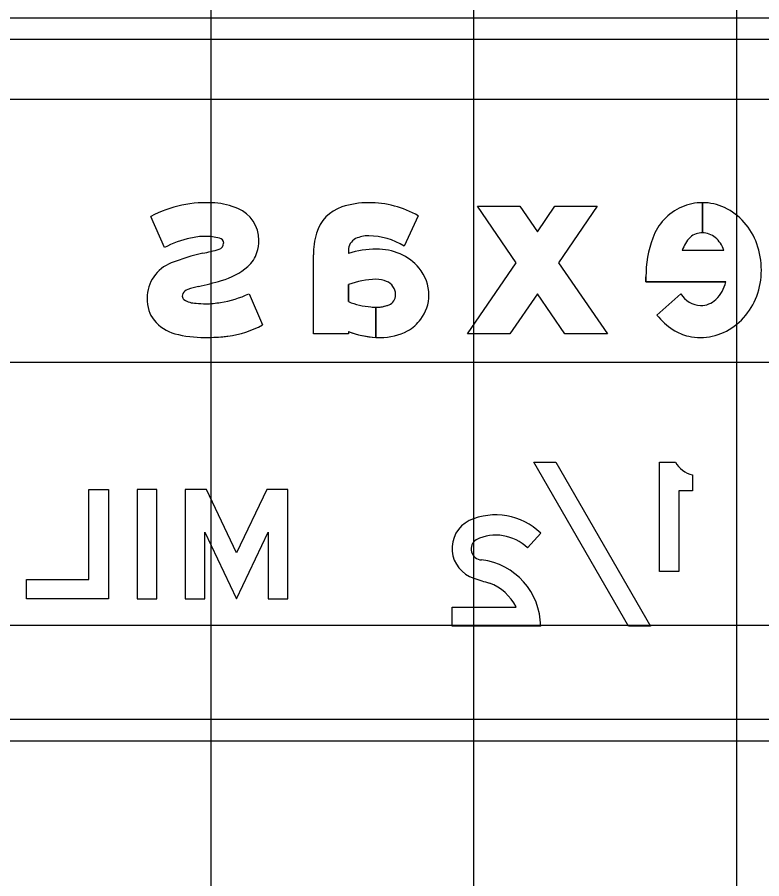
# Model space of a CAD drawing. Extents: x 2193008 to 2198143, y 1236112 to 1237864.
# Drawn here: x 2196713.23 to 2196718.9, y 1237203.12 to 1237209.67 of the extents above; entities that cross this region are included whole.
import ezdxf

# ---------------------------------------------------------------- set-up
doc = ezdxf.new("R2010")
doc.units = 0
for name, color, linetype in [('GSBWFILL', 7, 'Continuous'), ('GSCOLORFILL', 7, 'Continuous'), ('GSOUTLINE', 7, 'Continuous'), ('M-ROADS', 7, 'Continuous')]:
    doc.layers.add(name, color=color, linetype=linetype)

msp = doc.modelspace()

# ---------------------------------------------------------------- linework, layer by layer
at = {"layer": 'GSBWFILL'}
for p, q in [((2196718.4458, 1237208.03), (2196718.4458, 1237208.2597)), ((2196718.4459, 1237208.2597), (2196718.4459, 1237208.03)), ((2196714.3511, 1237207.9179), (2196714.2477, 1237208.1553)), ((2196718.6084, 1237207.8965), (2196718.2928, 1237207.8965)), ((2196714.9952, 1237207.5665), (2196715.0986, 1237207.3291)), ((2196718.2822, 1237207.5665), (2196718.0998, 1237207.405)), ((2196715.0986, 1237207.3291), (2196715.0986, 1237207.3291)), ((2196718.3699, 1237206.1896), (2196718.3699, 1237206.0682)), ((2196717.2149, 1237205.7464), (2196717.1144, 1237205.6327))]:
    msp.add_line(p, q, dxfattribs=at)
for points in [[(2196716.7337, 1237208.2331), (2196717.0566, 1237208.2331), (2196717.1898, 1237208.0386), (2196717.323, 1237208.2331), (2196717.6459, 1237208.2331), (2196717.3513, 1237207.8029), (2196717.7226, 1237207.2607), (2196717.3997, 1237207.2607), (2196717.1898, 1237207.5672), (2196716.9799, 1237207.2607), (2196716.657, 1237207.2607), (2196717.0284, 1237207.8029)], [(2196718.0511, 1237205.038), (2196717.8829, 1237205.038), (2196717.1619, 1237206.2867), (2196717.3301, 1237206.2867)], [(2196713.3021, 1237205.2461), (2196713.3021, 1237205.3918), (2196713.7766, 1237205.3918), (2196713.7766, 1237206.0786), (2196713.9265, 1237206.0786), (2196713.9265, 1237205.2461)], [(2196714.2928, 1237205.2461), (2196714.2928, 1237206.0786), (2196714.1429, 1237206.0786), (2196714.1429, 1237205.2461)], [(2196714.9005, 1237205.5951), (2196714.6706, 1237206.0786), (2196714.5092, 1237206.0786), (2196714.5092, 1237205.2461), (2196714.6591, 1237205.2461), (2196714.6591, 1237205.7539), (2196714.9005, 1237205.2461), (2196715.1419, 1237205.7539), (2196715.1419, 1237205.2461), (2196715.2918, 1237205.2461), (2196715.2918, 1237206.0786), (2196715.1304, 1237206.0786)]]:
    msp.add_lwpolyline(points, close=True, dxfattribs=at)
for points in [[(2196716.2838, 1237208.1597), (2196716.1769, 1237207.9288)], [(2196715.7513, 1237207.8964), (2196715.7513, 1237207.8718)], [(2196715.7513, 1237207.2794), (2196715.7513, 1237207.2607), (2196715.4849, 1237207.2607), (2196715.4849, 1237207.8618)], [(2196715.7513, 1237207.636), (2196715.7513, 1237207.5066)], [(2196718.0157, 1237207.6947), (2196718.0157, 1237207.6567), (2196718.6236, 1237207.6567)], [(2196715.961, 1237207.235), (2196715.961, 1237207.4635)], [(2196715.961, 1237207.4635), (2196715.961, 1237207.235)], [(2196718.3699, 1237206.0682), (2196718.2659, 1237206.0682), (2196718.2659, 1237205.4542), (2196718.1202, 1237205.4542), (2196718.1202, 1237206.2867), (2196718.2397, 1237206.2867)], [(2196717.2149, 1237205.038), (2196716.5405, 1237205.038), (2196716.5405, 1237205.1836), (2196717.0279, 1237205.1836)]]:
    msp.add_lwpolyline(points, dxfattribs=at)
for centre, radius, start, end in [((2196714.6717, 1237207.3466), 0.9131, 86.03994, 117.66778), ((2196714.6951, 1237207.7032), 0.5558, 67.19591, 85.91034), ((2196715.7961, 1237207.9425), 0.2997, 108.16595, 163.68352), ((2196715.906, 1237207.6077), 0.652, 90, 108.16595), ((2196715.906, 1237207.4962), 0.7635, 60.33689, 90), ((2196718.4559, 1237207.8495), 0.4129, 114.15308, 160.00989), ((2196718.4459, 1237207.8652), 0.3945, 90.00967, 113.75867), ((2196718.4459, 1237207.8652), 0.3945, 64.67757, 90), ((2196714.8093, 1237207.9749), 0.2611, 0, 67.19591), ((2196718.4188, 1237207.8079), 0.4579, 41.19852, 64.67757), ((2196718.3765, 1237207.7709), 0.5141, 19.93053, 41.19852), ((2196716.0719, 1237207.8618), 0.587, 163.68352, 180), ((2196718.4459, 1237207.8509), 0.1791, 90.02131, 105.76586), ((2196718.4459, 1237207.8755), 0.1544, 50.79141, 90), ((2196714.6921, 1237207.2775), 0.7255, 101.25512, 118.03988), ((2196714.6614, 1237207.5657), 0.4376, 90, 104.67018), ((2196714.6614, 1237207.5412), 0.4622, 76.26295, 90), ((2196714.7625, 1237207.9511), 0.04, 0, 77.45735), ((2196714.7586, 1237207.9749), 0.3118, 342.29661, 360), ((2196715.8512, 1237207.8964), 0.0999, 116.38121, 180), ((2196715.8964, 1237207.8051), 0.2018, 87.29278, 116.38121), ((2196715.906, 1237207.4962), 0.5104, 57.94328, 90), ((2196718.8815, 1237207.6947), 0.8658, 160.00989, 180), ((2196718.5435, 1237207.8147), 0.2637, 136.66939, 161.93445), ((2196718.4244, 1237207.9271), 0.0999, 105.76585, 136.66939), ((2196718.4082, 1237207.8356), 0.2093, 16.92228, 49.71315), ((2196714.4691, 1237208.8553), 0.9951, 280.08381, 287.44729), ((2196714.7558, 1237207.9511), 0.0466, 284.52522, 360), ((2196715.9649, 1237207.2342), 0.6725, 90, 108.52455), ((2196715.9649, 1237207.4499), 0.4568, 66.82316, 90), ((2196718.3102, 1237207.7469), 0.5845, 0, 19.93053), ((2196714.9917, 1237206.3382), 1.5763, 102.76598, 111.88551), ((2196714.8335, 1237207.9509), 0.2331, 311.01995, 342.29661), ((2196715.9962, 1237207.5179), 0.382, 39.81292, 67.12264), ((2196714.5058, 1237207.5333), 0.2864, 110.81182, 180), ((2196714.646, 1237208.1665), 0.5188, 285.59533, 311.01995), ((2196716.0432, 1237207.557), 0.3208, 0, 39.81292), ((2196718.3277, 1237207.7469), 0.567, 339.49788, 360), ((2196713.8952, 1237210.7458), 3.2051, 282.88732, 286.12674), ((2196715.9801, 1237207.0224), 0.6549, 91.62504, 110.45459), ((2196715.9661, 1237207.4845), 0.1926, 66.59199, 91.35966), ((2196715.9977, 1237207.5573), 0.1132, 2.29246, 66.59199), ((2196718.3676, 1237207.7132), 0.2621, 313.71071, 347.55331), ((2196714.5358, 1237207.5475), 0.0483, 155.13575, 180), ((2196714.5516, 1237207.5356), 0.0678, 109.38056, 151.61907), ((2196714.9436, 1237206.2219), 1.4387, 103.40176, 106.74378), ((2196714.5538, 1237207.5333), 0.3343, 180, 196.37735), ((2196714.5182, 1237207.5475), 0.0308, 180, 234.03889), ((2196714.5976, 1237207.6745), 0.1804, 237.32006, 268.40598), ((2196714.6605, 1237208.2828), 0.7906, 278.58717, 295.04067), ((2196715.9766, 1237208.0796), 0.6157, 248.53538, 265.01701), ((2196716.031, 1237207.557), 0.0799, 292.03398, 0), ((2196715.9903, 1237207.557), 0.1206, 360, 2.29246), ((2196716.0574, 1237207.557), 0.3066, 323.15058, 0), ((2196718.4448, 1237207.667), 0.1912, 211.71621, 266.10707), ((2196718.4295, 1237207.6496), 0.1733, 270.76347, 313.45244), ((2196718.3786, 1237207.7279), 0.5128, 317.92619, 339.49787), ((2196714.4247, 1237207.4953), 0.1998, 196.37735, 220.26761), ((2196714.6661, 1237208.251), 0.7605, 264.45209, 270), ((2196714.6661, 1237208.0964), 0.6059, 270, 280.70184), ((2196715.961, 1237207.7299), 0.2664, 261.81144, 269.98568), ((2196715.961, 1237207.7299), 0.2664, 270, 292.03398), ((2196716.0301, 1237207.5774), 0.3406, 300.39358, 323.15058), ((2196718.4903, 1237207.711), 0.4961, 218.07715, 237.40897), ((2196718.411, 1237207.6986), 0.4691, 294.64758, 317.92619), ((2196714.5174, 1237207.5694), 0.3184, 219.64763, 254.37732), ((2196714.7186, 1237208.0588), 0.8227, 278.1305, 297.50381), ((2196714.6576, 1237208.1397), 0.9056, 255.55647, 270), ((2196714.6576, 1237208.8701), 1.636, 270, 274.89239), ((2196714.7408, 1237207.9037), 0.666, 274.84803, 278.1305), ((2196715.9953, 1237207.914), 0.6799, 248.96953, 267.10861), ((2196715.9953, 1237207.6924), 0.4583, 270, 296.88028), ((2196718.4204, 1237207.6016), 0.3663, 237.40897, 257.52572), ((2196718.4318, 1237207.6532), 0.4191, 257.52572, 270), ((2196718.4318, 1237207.6532), 0.4191, 270, 294.64758), ((2196715.9953, 1237207.914), 0.6799, 267.11423, 270)]:
    msp.add_arc(centre, radius, start, end, dxfattribs=at)
for centre, major_axis, start_param, end_param in [((2196718.4132, 1237206.3834), (0, -0.1986), 5.220918, 6.063769), ((2196716.8722, 1237205.3898), (0, -0.4946), 2.376069, 3.562909), ((2196716.7784, 1237205.6295), (0, -0.2379), 3.615298, 5.979701), ((2196716.874, 1237205.3845), (0, -0.3456), 2.372201, 3.59114), ((2196716.7692, 1237205.6254), (0, -0.0836), 3.714865, 6.231367), ((2196716.7029, 1237205.0337), (0, -0.512), 1.57908, 3.020215), ((2196717.5894, 1237208.0033), (0, -2.7464), 5.956207, 6.001324), ((2196716.6955, 1237205.017), (0, -0.3718), 2.035648, 2.784418)]:
    msp.add_ellipse(centre, major_axis=major_axis, ratio=0.999997, start_param=start_param, end_param=end_param, dxfattribs=at)
at = {"layer": 'GSCOLORFILL'}
for p, q in [((2196709.4583, 1237209.6667), (2196721.4547, 1237209.6667)), ((2196721.4547, 1237209.5002), (2196709.4583, 1237209.5002)), ((2196718.4458, 1237208.03), (2196718.4458, 1237208.2597)), ((2196718.4459, 1237208.2597), (2196718.4459, 1237208.03)), ((2196714.3511, 1237207.9179), (2196714.2477, 1237208.1553)), ((2196718.6084, 1237207.8965), (2196718.2928, 1237207.8965)), ((2196714.9952, 1237207.5665), (2196715.0986, 1237207.3291)), ((2196718.2822, 1237207.5665), (2196718.0998, 1237207.405)), ((2196715.0986, 1237207.3291), (2196715.0986, 1237207.3291)), ((2196718.3699, 1237206.1896), (2196718.3699, 1237206.0682)), ((2196717.2149, 1237205.7464), (2196717.1144, 1237205.6327)), ((2196709.4583, 1237204.3303), (2196721.453, 1237204.3303)), ((2196721.453, 1237204.1638), (2196709.4583, 1237204.1638))]:
    msp.add_line(p, q, dxfattribs=at)
for points in [[(2196716.7337, 1237208.2331), (2196717.0566, 1237208.2331), (2196717.1898, 1237208.0386), (2196717.323, 1237208.2331), (2196717.6459, 1237208.2331), (2196717.3513, 1237207.8029), (2196717.7226, 1237207.2607), (2196717.3997, 1237207.2607), (2196717.1898, 1237207.5672), (2196716.9799, 1237207.2607), (2196716.657, 1237207.2607), (2196717.0284, 1237207.8029)], [(2196718.0511, 1237205.038), (2196717.8829, 1237205.038), (2196717.1619, 1237206.2867), (2196717.3301, 1237206.2867)], [(2196713.3021, 1237205.2461), (2196713.3021, 1237205.3918), (2196713.7766, 1237205.3918), (2196713.7766, 1237206.0786), (2196713.9265, 1237206.0786), (2196713.9265, 1237205.2461)], [(2196714.2928, 1237205.2461), (2196714.2928, 1237206.0786), (2196714.1429, 1237206.0786), (2196714.1429, 1237205.2461)], [(2196714.9005, 1237205.5951), (2196714.6706, 1237206.0786), (2196714.5092, 1237206.0786), (2196714.5092, 1237205.2461), (2196714.6591, 1237205.2461), (2196714.6591, 1237205.7539), (2196714.9005, 1237205.2461), (2196715.1419, 1237205.7539), (2196715.1419, 1237205.2461), (2196715.2918, 1237205.2461), (2196715.2918, 1237206.0786), (2196715.1304, 1237206.0786)]]:
    msp.add_lwpolyline(points, close=True, dxfattribs=at)
for points in [[(2196716.2838, 1237208.1597), (2196716.1769, 1237207.9288)], [(2196715.7513, 1237207.8964), (2196715.7513, 1237207.8718)], [(2196715.7513, 1237207.2794), (2196715.7513, 1237207.2607), (2196715.4849, 1237207.2607), (2196715.4849, 1237207.8618)], [(2196715.7513, 1237207.636), (2196715.7513, 1237207.5066)], [(2196718.0157, 1237207.6947), (2196718.0157, 1237207.6567), (2196718.6236, 1237207.6567)], [(2196715.961, 1237207.235), (2196715.961, 1237207.4635)], [(2196715.961, 1237207.4635), (2196715.961, 1237207.235)], [(2196718.3699, 1237206.0682), (2196718.2659, 1237206.0682), (2196718.2659, 1237205.4542), (2196718.1202, 1237205.4542), (2196718.1202, 1237206.2867), (2196718.2397, 1237206.2867)], [(2196717.2149, 1237205.038), (2196716.5405, 1237205.038), (2196716.5405, 1237205.1836), (2196717.0279, 1237205.1836)]]:
    msp.add_lwpolyline(points, dxfattribs=at)
for centre, radius, start, end in [((2196714.6717, 1237207.3466), 0.9131, 86.03994, 117.66778), ((2196714.6951, 1237207.7032), 0.5558, 67.19591, 85.91034), ((2196715.7961, 1237207.9425), 0.2997, 108.16595, 163.68352), ((2196715.906, 1237207.6077), 0.652, 90, 108.16595), ((2196715.906, 1237207.4962), 0.7635, 60.33689, 90), ((2196718.4559, 1237207.8495), 0.4129, 114.15308, 160.00989), ((2196718.4459, 1237207.8652), 0.3945, 90.00967, 113.75867), ((2196718.4459, 1237207.8652), 0.3945, 64.67757, 90), ((2196714.8093, 1237207.9749), 0.2611, 0, 67.19591), ((2196718.4188, 1237207.8079), 0.4579, 41.19852, 64.67757), ((2196718.3765, 1237207.7709), 0.5141, 19.93053, 41.19852), ((2196716.0719, 1237207.8618), 0.587, 163.68352, 180), ((2196718.4459, 1237207.8509), 0.1791, 90.02131, 105.76586), ((2196718.4459, 1237207.8755), 0.1544, 50.79141, 90), ((2196714.6921, 1237207.2775), 0.7255, 101.25512, 118.03988), ((2196714.6614, 1237207.5657), 0.4376, 90, 104.67018), ((2196714.6614, 1237207.5412), 0.4622, 76.26295, 90), ((2196714.7625, 1237207.9511), 0.04, 0, 77.45735), ((2196714.7586, 1237207.9749), 0.3118, 342.29661, 360), ((2196715.8512, 1237207.8964), 0.0999, 116.38121, 180), ((2196715.8964, 1237207.8051), 0.2018, 87.29278, 116.38121), ((2196715.906, 1237207.4962), 0.5104, 57.94328, 90), ((2196718.8815, 1237207.6947), 0.8658, 160.00989, 180), ((2196718.5435, 1237207.8147), 0.2637, 136.66939, 161.93445), ((2196718.4244, 1237207.9271), 0.0999, 105.76585, 136.66939), ((2196718.4082, 1237207.8356), 0.2093, 16.92228, 49.71315), ((2196714.4691, 1237208.8553), 0.9951, 280.08381, 287.44729), ((2196714.7558, 1237207.9511), 0.0466, 284.52522, 360), ((2196715.9649, 1237207.2342), 0.6725, 90, 108.52455), ((2196715.9649, 1237207.4499), 0.4568, 66.82316, 90), ((2196718.3102, 1237207.7469), 0.5845, 0, 19.93053), ((2196714.9917, 1237206.3382), 1.5763, 102.76598, 111.88551), ((2196714.8335, 1237207.9509), 0.2331, 311.01995, 342.29661), ((2196715.9962, 1237207.5179), 0.382, 39.81292, 67.12264), ((2196714.5058, 1237207.5333), 0.2864, 110.81182, 180), ((2196714.646, 1237208.1665), 0.5188, 285.59533, 311.01995), ((2196716.0432, 1237207.557), 0.3208, 0, 39.81292), ((2196718.3277, 1237207.7469), 0.567, 339.49788, 360), ((2196713.8952, 1237210.7458), 3.2051, 282.88732, 286.12674), ((2196715.9801, 1237207.0224), 0.6549, 91.62504, 110.45459), ((2196715.9661, 1237207.4845), 0.1926, 66.59199, 91.35966), ((2196715.9977, 1237207.5573), 0.1132, 2.29246, 66.59199), ((2196718.3676, 1237207.7132), 0.2621, 313.71071, 347.55331), ((2196714.5358, 1237207.5475), 0.0483, 155.13575, 180), ((2196714.5516, 1237207.5356), 0.0678, 109.38056, 151.61907), ((2196714.9436, 1237206.2219), 1.4387, 103.40176, 106.74378), ((2196714.5538, 1237207.5333), 0.3343, 180, 196.37735), ((2196714.5182, 1237207.5475), 0.0308, 180, 234.03889), ((2196714.5976, 1237207.6745), 0.1804, 237.32006, 268.40598), ((2196714.6605, 1237208.2828), 0.7906, 278.58717, 295.04067), ((2196715.9766, 1237208.0796), 0.6157, 248.53538, 265.01701), ((2196716.031, 1237207.557), 0.0799, 292.03398, 0), ((2196715.9903, 1237207.557), 0.1206, 360, 2.29246), ((2196716.0574, 1237207.557), 0.3066, 323.15058, 0), ((2196718.4448, 1237207.667), 0.1912, 211.71621, 266.10707), ((2196718.4295, 1237207.6496), 0.1733, 270.76347, 313.45244), ((2196718.3786, 1237207.7279), 0.5128, 317.92619, 339.49787), ((2196714.4247, 1237207.4953), 0.1998, 196.37735, 220.26761), ((2196714.6661, 1237208.251), 0.7605, 264.45209, 270), ((2196714.6661, 1237208.0964), 0.6059, 270, 280.70184), ((2196715.961, 1237207.7299), 0.2664, 261.81144, 269.98568), ((2196715.961, 1237207.7299), 0.2664, 270, 292.03398), ((2196716.0301, 1237207.5774), 0.3406, 300.39358, 323.15058), ((2196718.4903, 1237207.711), 0.4961, 218.07715, 237.40897), ((2196718.411, 1237207.6986), 0.4691, 294.64758, 317.92619), ((2196714.5174, 1237207.5694), 0.3184, 219.64763, 254.37732), ((2196714.7186, 1237208.0588), 0.8227, 278.1305, 297.50381), ((2196714.6576, 1237208.1397), 0.9056, 255.55647, 270), ((2196714.6576, 1237208.8701), 1.636, 270, 274.89239), ((2196714.7408, 1237207.9037), 0.666, 274.84803, 278.1305), ((2196715.9953, 1237207.914), 0.6799, 248.96953, 267.10861), ((2196715.9953, 1237207.6924), 0.4583, 270, 296.88028), ((2196718.4204, 1237207.6016), 0.3663, 237.40897, 257.52572), ((2196718.4318, 1237207.6532), 0.4191, 257.52572, 270), ((2196718.4318, 1237207.6532), 0.4191, 270, 294.64758), ((2196715.9953, 1237207.914), 0.6799, 267.11423, 270)]:
    msp.add_arc(centre, radius, start, end, dxfattribs=at)
for centre, major_axis, start_param, end_param in [((2196718.4132, 1237206.3834), (0, -0.1986), 5.220918, 6.063769), ((2196716.8722, 1237205.3898), (0, -0.4946), 2.376069, 3.562909), ((2196716.7784, 1237205.6295), (0, -0.2379), 3.615298, 5.979701), ((2196716.874, 1237205.3845), (0, -0.3456), 2.372201, 3.59114), ((2196716.7692, 1237205.6254), (0, -0.0836), 3.714865, 6.231367), ((2196716.7029, 1237205.0337), (0, -0.512), 1.57908, 3.020215), ((2196717.5894, 1237208.0033), (0, -2.7464), 5.956207, 6.001324), ((2196716.6955, 1237205.017), (0, -0.3718), 2.035648, 2.784418)]:
    msp.add_ellipse(centre, major_axis=major_axis, ratio=0.999997, start_param=start_param, end_param=end_param, dxfattribs=at)
at = {"layer": 'GSOUTLINE'}
for p, q in [((2196714.3511, 1237207.9179), (2196714.2477, 1237208.1553)), ((2196718.6084, 1237207.8965), (2196718.2928, 1237207.8965)), ((2196714.9952, 1237207.5665), (2196715.0986, 1237207.3291)), ((2196718.0998, 1237207.405), (2196718.2822, 1237207.5665)), ((2196715.0986, 1237207.3291), (2196715.0986, 1237207.3291)), ((2196718.3699, 1237206.1896), (2196718.3699, 1237206.0682)), ((2196717.2149, 1237205.7464), (2196717.1144, 1237205.6327))]:
    msp.add_line(p, q, dxfattribs=at)
for points in [[(2196716.7337, 1237208.2331), (2196717.0566, 1237208.2331), (2196717.1898, 1237208.0386), (2196717.323, 1237208.2331), (2196717.6459, 1237208.2331), (2196717.3513, 1237207.8029), (2196717.7226, 1237207.2607), (2196717.3997, 1237207.2607), (2196717.1898, 1237207.5672), (2196716.9799, 1237207.2607), (2196716.657, 1237207.2607), (2196717.0284, 1237207.8029)], [(2196718.0511, 1237205.038), (2196717.8829, 1237205.038), (2196717.1619, 1237206.2867), (2196717.3301, 1237206.2867)], [(2196713.3021, 1237205.2461), (2196713.3021, 1237205.3918), (2196713.7766, 1237205.3918), (2196713.7766, 1237206.0786), (2196713.9265, 1237206.0786), (2196713.9265, 1237205.2461)], [(2196714.2928, 1237205.2461), (2196714.2928, 1237206.0786), (2196714.1429, 1237206.0786), (2196714.1429, 1237205.2461)], [(2196714.9005, 1237205.5951), (2196714.6706, 1237206.0786), (2196714.5092, 1237206.0786), (2196714.5092, 1237205.2461), (2196714.6591, 1237205.2461), (2196714.6591, 1237205.7539), (2196714.9005, 1237205.2461), (2196715.1419, 1237205.7539), (2196715.1419, 1237205.2461), (2196715.2918, 1237205.2461), (2196715.2918, 1237206.0786), (2196715.1304, 1237206.0786)]]:
    msp.add_lwpolyline(points, close=True, dxfattribs=at)
for points in [[(2196716.2838, 1237208.1597), (2196716.1769, 1237207.9288)], [(2196715.7513, 1237207.8964), (2196715.7513, 1237207.8718)], [(2196715.7513, 1237207.2794), (2196715.7513, 1237207.2607), (2196715.4849, 1237207.2607), (2196715.4849, 1237207.8618)], [(2196715.7513, 1237207.5066), (2196715.7513, 1237207.636)], [(2196718.6236, 1237207.6567), (2196718.0157, 1237207.6567), (2196718.0157, 1237207.6947)], [(2196718.3699, 1237206.0682), (2196718.2659, 1237206.0682), (2196718.2659, 1237205.4542), (2196718.1202, 1237205.4542), (2196718.1202, 1237206.2867), (2196718.2397, 1237206.2867)], [(2196717.2149, 1237205.038), (2196716.5405, 1237205.038), (2196716.5405, 1237205.1836), (2196717.0279, 1237205.1836)]]:
    msp.add_lwpolyline(points, dxfattribs=at)
for centre, radius, start, end in [((2196714.6717, 1237207.3466), 0.9131, 86.03994, 117.66778), ((2196714.6951, 1237207.7032), 0.5558, 67.19591, 85.91034), ((2196715.7961, 1237207.9425), 0.2997, 108.16595, 163.68352), ((2196715.906, 1237207.6077), 0.652, 90, 108.16595), ((2196715.906, 1237207.4962), 0.7635, 60.33689, 90), ((2196718.4559, 1237207.8495), 0.4129, 114.15308, 160.00989), ((2196718.4459, 1237207.8652), 0.3945, 90, 113.75867), ((2196718.4459, 1237207.8652), 0.3945, 64.67757, 90), ((2196714.8093, 1237207.9749), 0.2611, 0, 67.19591), ((2196718.4188, 1237207.8079), 0.4579, 41.19852, 64.67757), ((2196718.3765, 1237207.7709), 0.5141, 19.93053, 41.19852), ((2196716.0719, 1237207.8618), 0.587, 163.68352, 180), ((2196718.4459, 1237207.8509), 0.1791, 90, 105.76586), ((2196718.4459, 1237207.8755), 0.1544, 50.79141, 90), ((2196714.6921, 1237207.2775), 0.7255, 101.25512, 118.03988), ((2196714.6614, 1237207.5657), 0.4376, 90, 104.67018), ((2196714.6614, 1237207.5412), 0.4622, 76.26295, 90), ((2196714.7625, 1237207.9511), 0.04, 0, 77.45735), ((2196714.7586, 1237207.9749), 0.3118, 342.29661, 360), ((2196715.8512, 1237207.8964), 0.0999, 116.38121, 180), ((2196715.8964, 1237207.8051), 0.2018, 87.29278, 116.38121), ((2196715.906, 1237207.4962), 0.5104, 57.94328, 90), ((2196718.8815, 1237207.6947), 0.8658, 160.00989, 180), ((2196718.5435, 1237207.8147), 0.2637, 136.66939, 161.93445), ((2196718.4244, 1237207.9271), 0.0999, 105.76585, 136.66939), ((2196718.4082, 1237207.8356), 0.2093, 16.92228, 49.71315), ((2196714.4691, 1237208.8553), 0.9951, 280.08381, 287.44729), ((2196714.7558, 1237207.9511), 0.0466, 284.52522, 360), ((2196715.9649, 1237207.2342), 0.6725, 90, 108.52455), ((2196715.9649, 1237207.4499), 0.4568, 66.82316, 90), ((2196718.3102, 1237207.7469), 0.5845, 0, 19.93053), ((2196714.9917, 1237206.3382), 1.5763, 102.76598, 111.88551), ((2196714.8335, 1237207.9509), 0.2331, 311.01995, 342.29661), ((2196715.9962, 1237207.5179), 0.382, 39.81292, 67.12264), ((2196714.5058, 1237207.5333), 0.2864, 110.81182, 180), ((2196714.646, 1237208.1665), 0.5188, 285.59533, 311.01995), ((2196716.0432, 1237207.557), 0.3208, 360, 39.81292), ((2196718.3277, 1237207.7469), 0.567, 339.49788, 360), ((2196713.8952, 1237210.7458), 3.2051, 282.88732, 286.12674), ((2196715.9801, 1237207.0224), 0.6549, 91.62711, 110.45459), ((2196715.9618, 1237207.667), 0.00999, 91.35247, 91.62711), ((2196715.9661, 1237207.4845), 0.1926, 66.59199, 91.35247), ((2196715.9977, 1237207.5573), 0.1132, 2.29246, 66.59199), ((2196718.3676, 1237207.7132), 0.2621, 313.71071, 347.55331), ((2196714.5358, 1237207.5475), 0.0483, 155.13575, 180), ((2196714.5516, 1237207.5356), 0.0678, 109.38056, 151.61907), ((2196714.9436, 1237206.2219), 1.4387, 103.40176, 106.74378), ((2196714.5538, 1237207.5333), 0.3343, 180, 196.37735), ((2196714.5182, 1237207.5475), 0.0308, 180, 234.03889), ((2196714.5976, 1237207.6745), 0.1804, 237.32006, 268.40598), ((2196714.6605, 1237208.2828), 0.7906, 278.58717, 295.04067), ((2196715.9766, 1237208.0796), 0.6157, 248.53538, 265.01701), ((2196716.031, 1237207.557), 0.0799, 292.03398, 0), ((2196715.9903, 1237207.557), 0.1206, 0, 2.29246), ((2196716.0574, 1237207.557), 0.3066, 323.15058, 0), ((2196718.4448, 1237207.667), 0.1912, 211.71621, 266.10707), ((2196718.4295, 1237207.6496), 0.1733, 270.76347, 313.45244), ((2196718.3786, 1237207.7279), 0.5128, 317.92619, 339.49787), ((2196714.4247, 1237207.4953), 0.1998, 196.37735, 220.26761), ((2196714.6661, 1237208.251), 0.7605, 264.45209, 270), ((2196714.6661, 1237208.0964), 0.6059, 270, 280.70184), ((2196715.961, 1237207.7299), 0.2664, 261.81144, 292.03398), ((2196716.0301, 1237207.5774), 0.3406, 300.39358, 323.15058), ((2196718.4903, 1237207.711), 0.4961, 218.07715, 237.40897), ((2196718.411, 1237207.6986), 0.4691, 294.64758, 317.92619), ((2196714.5174, 1237207.5694), 0.3184, 219.64763, 254.37732), ((2196714.7186, 1237208.0588), 0.8227, 278.1305, 297.50381), ((2196714.6576, 1237208.1397), 0.9056, 255.55647, 270), ((2196714.6576, 1237208.8701), 1.636, 270, 274.89239), ((2196714.7408, 1237207.9037), 0.666, 274.84803, 278.1305), ((2196715.9953, 1237207.914), 0.6799, 248.96953, 270), ((2196715.9953, 1237207.6924), 0.4583, 270, 296.88028), ((2196718.4204, 1237207.6016), 0.3663, 237.40897, 257.52572), ((2196718.4318, 1237207.6532), 0.4191, 257.52572, 270), ((2196718.4318, 1237207.6532), 0.4191, 270, 294.64758)]:
    msp.add_arc(centre, radius, start, end, dxfattribs=at)
for centre, major_axis, start_param, end_param in [((2196718.4132, 1237206.3834), (0, -0.1986), 5.220918, 6.063769), ((2196716.8722, 1237205.3898), (0, -0.4946), 2.376069, 3.562909), ((2196716.7784, 1237205.6295), (0, -0.2379), 3.615298, 5.979701), ((2196716.874, 1237205.3845), (0, -0.3456), 2.372201, 3.59114), ((2196716.7692, 1237205.6254), (0, -0.0836), 3.714865, 6.231367), ((2196716.7029, 1237205.0337), (0, -0.512), 1.57908, 3.020215), ((2196717.5894, 1237208.0033), (0, -2.7464), 5.956207, 6.001324), ((2196716.6955, 1237205.017), (0, -0.3718), 2.035648, 2.784418)]:
    msp.add_ellipse(centre, major_axis=major_axis, ratio=0.999997, start_param=start_param, end_param=end_param, dxfattribs=at)
at = {"layer": 'M-ROADS'}
for p, q in [((2196714.7065, 1237153.0462), (2196714.7065, 1237223.0462)), ((2196716.7065, 1237153.0462), (2196716.7065, 1237223.0462)), ((2196718.7065, 1237153.0462), (2196718.7065, 1237223.0462)), ((2196614.7065, 1237209.0462), (2196874.7065, 1237209.0462)), ((2196614.7065, 1237207.0462), (2196874.7065, 1237207.0462)), ((2196614.7065, 1237205.0462), (2196874.7065, 1237205.0462))]:
    msp.add_line(p, q, dxfattribs=at)

doc.saveas('drawing.dxf')
